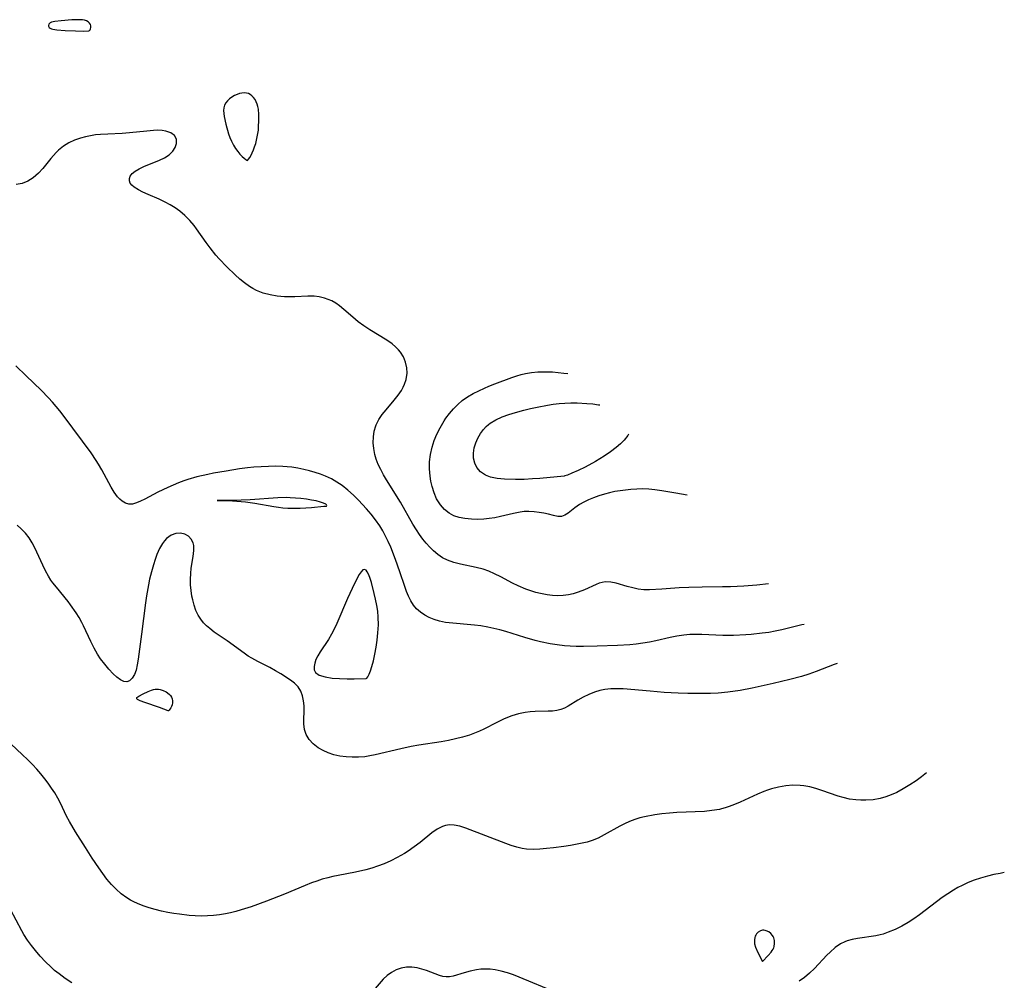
# Model space of a CAD drawing. Header units: inches. Extents: x 1073367 to 1082519, y 1569854 to 1574957.
# Tile 358 of 565: x 1082061 to 1082310, y 1571022 to 1571265. Entities that reach past the tile are written whole.
import ezdxf

# ---------------------------------------------------------------- set-up
doc = ezdxf.new("R2010")
doc.units = ezdxf.units.IN
doc.header["$MEASUREMENT"] = 0
doc.layers.add('CGG_CurvaNivelLidar_v1', color=7, linetype='Continuous', lineweight=30, true_color=0x008008)

msp = doc.modelspace()

# ---------------------------------------------------------------- linework, layer by layer
at = {"layer": 'CGG_CurvaNivelLidar_v1'}
for points in [[(1082078.5, 1571262.1481, 78.5), (1082078.628, 1571262.1852, 78.5), (1082078.7925, 1571262.3571, 78.5), (1082078.9344, 1571262.6342, 78.5), (1082079.0096, 1571262.9883, 78.5), (1082078.986, 1571263.3577, 78.5), (1082078.8606, 1571263.7319, 78.5), (1082078.625, 1571264.0928, 78.5), (1082078.296, 1571264.4018, 78.5), (1082077.8745, 1571264.6489, 78.5), (1082077.4041, 1571264.8132, 78.5), (1082076.9169, 1571264.8951, 78.5), (1082075.858, 1571264.9361, 78.5), (1082074.2174, 1571264.8777, 78.5), (1082071.468, 1571264.6732, 78.5), (1082069.9212, 1571264.478, 78.5), (1082069.0805, 1571264.2736, 78.5), (1082068.7579, 1571264.1242, 78.5), (1082068.5483, 1571263.9618, 78.5), (1082068.3958, 1571263.7706, 78.5), (1082068.2943, 1571263.5015, 78.5), (1082068.2909, 1571263.3115, 78.5), (1082068.3459, 1571263.1311, 78.5), (1082068.4881, 1571262.9423, 78.5), (1082068.7019, 1571262.7883, 78.5), (1082069.028, 1571262.6554, 78.5), (1082069.415, 1571262.5596, 78.5), (1082070.3633, 1571262.4146, 78.5), (1082072.5002, 1571262.2291, 78.5), (1082075.0917, 1571262.0995, 78.5), (1082077.1783, 1571262.0734, 78.5)], [(1082118.5, 1571229.3997, 78.5), (1082118.7945, 1571229.7281, 78.5), (1082119.0843, 1571230.1525, 78.5), (1082119.4221, 1571230.7237, 78.5), (1082119.7374, 1571231.3431, 78.5), (1082120.0468, 1571232.0472, 78.5), (1082120.3365, 1571232.8167, 78.5), (1082120.5988, 1571233.6442, 78.5), (1082120.8242, 1571234.4959, 78.5), (1082121.1554, 1571236.1782, 78.5), (1082121.2703, 1571237.0771, 78.5), (1082121.3305, 1571237.8837, 78.5), (1082121.3872, 1571239.4412, 78.5), (1082121.3741, 1571240.9771, 78.5), (1082121.2664, 1571242.3341, 78.5), (1082121.1571, 1571242.9844, 78.5), (1082120.9953, 1571243.6069, 78.5), (1082120.7515, 1571244.2334, 78.5), (1082120.4375, 1571244.8086, 78.5), (1082120.0562, 1571245.3198, 78.5), (1082119.6633, 1571245.7072, 78.5), (1082119.2265, 1571246.0257, 78.5), (1082118.7536, 1571246.2663, 78.5), (1082118.2504, 1571246.416, 78.5), (1082117.6803, 1571246.4642, 78.5), (1082117.0918, 1571246.4111, 78.5), (1082116.4955, 1571246.2753, 78.5), (1082115.9021, 1571246.07, 78.5), (1082115.2317, 1571245.7581, 78.5), (1082114.5912, 1571245.3813, 78.5), (1082113.9955, 1571244.9505, 78.5), (1082113.4636, 1571244.4705, 78.5), (1082113.0207, 1571243.941, 78.5), (1082112.6995, 1571243.3561, 78.5), (1082112.5266, 1571242.7067, 78.5), (1082112.4785, 1571242.0078, 78.5), (1082112.5227, 1571241.273, 78.5), (1082112.6339, 1571240.5124, 78.5), (1082113.083, 1571238.5496, 78.5), (1082113.7655, 1571236.1013, 78.5), (1082114.0902, 1571235.1977, 78.5), (1082114.5062, 1571234.2378, 78.5), (1082115.0066, 1571233.2698, 78.5), (1082115.5104, 1571232.444, 78.5), (1082116.0515, 1571231.6755, 78.5), (1082116.6071, 1571230.9895, 78.5), (1082117.1524, 1571230.4096, 78.5), (1082117.663, 1571229.9489, 78.5), (1082118.0883, 1571229.6224, 78.5), (1082118.3822, 1571229.436, 78.5)], [(1082138.5, 1571142.1151, 79.5), (1082138.5712, 1571142.2788, 79.5), (1082138.46, 1571142.4489, 79.5), (1082138.3003, 1571142.5786, 79.5), (1082137.7443, 1571142.8652, 79.5), (1082136.9271, 1571143.1475, 79.5), (1082135.8946, 1571143.4126, 79.5), (1082134.6972, 1571143.652, 79.5), (1082133.387, 1571143.8596, 79.5), (1082132.0168, 1571144.0298, 79.5), (1082130.6399, 1571144.1573, 79.5), (1082129.3097, 1571144.2365, 79.5), (1082128.3336, 1571144.2602, 79.5), (1082126.1988, 1571144.196, 79.5), (1082119.1898, 1571143.7185, 79.5), (1082116.9311, 1571143.6106, 79.5), (1082114.8088, 1571143.5562, 79.5), (1082110.8758, 1571143.5177, 79.5), (1082114.7804, 1571143.4235, 79.5), (1082116.8907, 1571143.2962, 79.5), (1082117.9886, 1571143.1915, 79.5), (1082120.3691, 1571142.8572, 79.5), (1082125.1702, 1571142.0176, 79.5), (1082126.3839, 1571141.8344, 79.5), (1082127.484, 1571141.7145, 79.5), (1082128.6843, 1571141.6285, 79.5), (1082130.248, 1571141.5758, 79.5), (1082131.8435, 1571141.5886, 79.5), (1082133.2912, 1571141.6586, 79.5), (1082134.6588, 1571141.7652, 79.5), (1082137.7706, 1571142.0872, 79.5), (1082138.3054, 1571142.1301, 79.5)], [(1082148.5, 1571098.5916, 79.5), (1082148.64, 1571098.6651, 79.5), (1082148.8892, 1571099.0334, 79.5), (1082149.2086, 1571099.6648, 79.5), (1082149.5552, 1571100.5281, 79.5), (1082149.906, 1571101.5945, 79.5), (1082150.3082, 1571103.0812, 79.5), (1082150.6785, 1571104.7467, 79.5), (1082150.9986, 1571106.4932, 79.5), (1082151.2623, 1571108.2943, 79.5), (1082151.454, 1571110.0917, 79.5), (1082151.5686, 1571112.1788, 79.5), (1082151.5382, 1571114.0661, 79.5), (1082151.3885, 1571115.5814, 79.5), (1082151.1691, 1571117.0594, 79.5), (1082150.8761, 1571118.5875, 79.5), (1082150.5402, 1571120.0664, 79.5), (1082149.8066, 1571122.7952, 79.5), (1082149.3814, 1571124.1271, 79.5), (1082149.0834, 1571124.9136, 79.5), (1082148.7769, 1571125.5441, 79.5), (1082148.4521, 1571125.9736, 79.5), (1082148.0982, 1571126.1473, 79.5), (1082147.6668, 1571125.9953, 79.5), (1082147.2048, 1571125.5412, 79.5), (1082146.7289, 1571124.8552, 79.5), (1082146.0255, 1571123.5638, 79.5), (1082144.9111, 1571121.3198, 79.5), (1082143.7523, 1571118.821, 79.5), (1082141.1095, 1571112.5081, 79.5), (1082140.498, 1571111.1832, 79.5), (1082139.7558, 1571109.7902, 79.5), (1082138.9523, 1571108.4531, 79.5), (1082136.8829, 1571105.3367, 79.5), (1082136.2894, 1571104.3374, 79.5), (1082135.8121, 1571103.3502, 79.5), (1082135.5046, 1571102.4466, 79.5), (1082135.3492, 1571101.5873, 79.5), (1082135.3679, 1571100.8039, 79.5), (1082135.6854, 1571100.1235, 79.5), (1082136.6452, 1571099.4508, 79.5), (1082138.0974, 1571098.9982, 79.5), (1082139.8757, 1571098.7195, 79.5), (1082141.7723, 1571098.5732, 79.5), (1082143.6758, 1571098.5158, 79.5), (1082145.4422, 1571098.5161, 79.5)], [(1082098.5, 1571090.4287, 79.5), (1082097.4489, 1571090.8816, 79.5), (1082096.3553, 1571091.293, 79.5), (1082092.6011, 1571092.5216, 79.5), (1082091.3957, 1571092.9597, 79.5), (1082090.8032, 1571093.2675, 79.5), (1082090.6224, 1571093.4297, 79.5), (1082090.5548, 1571093.5999, 79.5), (1082090.6244, 1571093.7815, 79.5), (1082090.8071, 1571093.9708, 79.5), (1082091.0719, 1571094.1656, 79.5), (1082092.1564, 1571094.7638, 79.5), (1082093.4366, 1571095.3396, 79.5), (1082094.3241, 1571095.6661, 79.5), (1082094.7704, 1571095.7937, 79.5), (1082095.2166, 1571095.8838, 79.5), (1082095.6615, 1571095.922, 79.5), (1082096.069, 1571095.9, 79.5), (1082096.473, 1571095.8299, 79.5), (1082097.2635, 1571095.5787, 79.5), (1082098.0116, 1571095.2078, 79.5), (1082098.3584, 1571094.9784, 79.5), (1082098.8747, 1571094.5257, 79.5), (1082099.0976, 1571094.264, 79.5), (1082099.3211, 1571093.8749, 79.5), (1082099.48, 1571093.4234, 79.5), (1082099.5654, 1571092.9425, 79.5), (1082099.5771, 1571092.4505, 79.5), (1082099.5138, 1571091.972, 79.5), (1082099.3771, 1571091.5305, 79.5), (1082099.1795, 1571091.1469, 79.5), (1082098.9551, 1571090.8324, 79.5), (1082098.7423, 1571090.5988, 79.5), (1082098.5788, 1571090.4589, 79.5)], [(1082248.5, 1571027.1444, 80.5), (1082249.9798, 1571028.6431, 80.5), (1082250.6999, 1571029.4706, 80.5), (1082251.0015, 1571029.875, 80.5), (1082251.2329, 1571030.2525, 80.5), (1082251.3894, 1571030.609, 80.5), (1082251.4891, 1571030.9591, 80.5), (1082251.5785, 1571031.6865, 80.5), (1082251.5509, 1571032.4189, 80.5), (1082251.4932, 1571032.7754, 80.5), (1082251.4002, 1571033.1185, 80.5), (1082251.264, 1571033.4415, 80.5), (1082251.0899, 1571033.722, 80.5), (1082250.6383, 1571034.2169, 80.5), (1082250.0941, 1571034.6199, 80.5), (1082249.4905, 1571034.8992, 80.5), (1082249.176, 1571034.9823, 80.5), (1082248.8589, 1571035.0244, 80.5), (1082248.5444, 1571035.0189, 80.5), (1082248.2587, 1571034.9657, 80.5), (1082247.9829, 1571034.8703, 80.5), (1082247.4769, 1571034.5707, 80.5), (1082247.238, 1571034.3522, 80.5), (1082247.0276, 1571034.1016, 80.5), (1082246.8478, 1571033.8248, 80.5), (1082246.703, 1571033.5255, 80.5), (1082246.6013, 1571033.2197, 80.5), (1082246.4918, 1571032.5716, 80.5), (1082246.49, 1571031.9, 80.5), (1082246.5303, 1571031.563, 80.5), (1082246.7303, 1571030.7959, 80.5), (1082247.3327, 1571029.4032, 80.5)]]:
    msp.add_polyline3d(points, close=True, dxfattribs=at)
for points in [[(1082250.0048, 1571122.5107, 78.5), (1082247.1281, 1571122.2003, 78.5), (1082243.7861, 1571121.9295, 78.5), (1082240.4398, 1571121.7492, 78.5), (1082238.4562, 1571121.6966, 78.5), (1082233.2927, 1571121.6613, 78.5), (1082229.9514, 1571121.5966, 78.5), (1082227.5306, 1571121.4711, 78.5), (1082223.0861, 1571121.1408, 78.5), (1082219.9902, 1571120.9897, 78.5), (1082218.6074, 1571121.0217, 78.5), (1082217.1764, 1571121.1866, 78.5), (1082215.7813, 1571121.4668, 78.5), (1082214.3446, 1571121.851, 78.5), (1082211.6177, 1571122.6451, 78.5), (1082210.2088, 1571122.9373, 78.5), (1082208.8004, 1571122.9785, 78.5), (1082208.0651, 1571122.8539, 78.5), (1082207.3306, 1571122.6412, 78.5), (1082206.5517, 1571122.3496, 78.5), (1082203.5764, 1571121.0141, 78.5), (1082201.9865, 1571120.3677, 78.5), (1082200.7735, 1571119.9809, 78.5), (1082199.5223, 1571119.6903, 78.5), (1082198.2404, 1571119.5148, 78.5), (1082196.8996, 1571119.4695, 78.5), (1082195.5405, 1571119.5432, 78.5), (1082194.1697, 1571119.714, 78.5), (1082192.5284, 1571120.024, 78.5), (1082191.2784, 1571120.3333, 78.5), (1082190.0366, 1571120.7027, 78.5), (1082188.8085, 1571121.1316, 78.5), (1082186.8494, 1571121.9547, 78.5), (1082185.4457, 1571122.6426, 78.5), (1082182.4618, 1571124.241, 78.5), (1082180.8441, 1571125.0572, 78.5), (1082179.431, 1571125.6631, 78.5), (1082177.9858, 1571126.1639, 78.5), (1082176.2333, 1571126.619, 78.5), (1082172.3231, 1571127.4334, 78.5), (1082170.6499, 1571127.8657, 78.5), (1082169.0462, 1571128.4478, 78.5), (1082167.7889, 1571129.0953, 78.5), (1082166.6005, 1571129.884, 78.5), (1082165.4815, 1571130.7966, 78.5), (1082164.5267, 1571131.7214, 78.5), (1082163.6255, 1571132.7229, 78.5), (1082162.773, 1571133.7886, 78.5), (1082161.946, 1571134.937, 78.5), (1082161.1606, 1571136.1313, 78.5), (1082160.2872, 1571137.5711, 78.5), (1082157.1138, 1571143.115, 78.5), (1082153.6269, 1571148.7598, 78.5), (1082152.8636, 1571150.0459, 78.5), (1082152.1539, 1571151.3354, 78.5), (1082151.5263, 1571152.637, 78.5), (1082151.0137, 1571153.9597, 78.5), (1082150.6764, 1571155.1616, 78.5), (1082150.4052, 1571156.6419, 78.5), (1082150.2812, 1571158.1248, 78.5), (1082150.3116, 1571159.5922, 78.5), (1082150.5135, 1571161.0249, 78.5), (1082150.914, 1571162.4016, 78.5), (1082151.0106, 1571162.6432, 78.5), (1082151.6969, 1571163.9724, 78.5), (1082152.562, 1571165.2396, 78.5), (1082153.5394, 1571166.4696, 78.5), (1082155.5773, 1571168.8829, 78.5), (1082156.5325, 1571170.1004, 78.5), (1082157.3829, 1571171.3512, 78.5), (1082157.8146, 1571172.1132, 78.5), (1082158.1799, 1571172.8909, 78.5), (1082158.5805, 1571174.0845, 78.5), (1082158.8014, 1571175.6457, 78.5), (1082158.7298, 1571177.0717, 78.5), (1082158.4248, 1571178.4664, 78.5), (1082157.9013, 1571179.7969, 78.5), (1082157.159, 1571181.026, 78.5), (1082156.678, 1571181.6171, 78.5), (1082155.9095, 1571182.3714, 78.5), (1082155.047, 1571183.0638, 78.5), (1082153.6876, 1571183.9922, 78.5), (1082149.3725, 1571186.6124, 78.5), (1082147.892, 1571187.6116, 78.5), (1082146.4616, 1571188.6756, 78.5), (1082145.0933, 1571189.7918, 78.5), (1082142.8746, 1571191.7421, 78.5), (1082141.7554, 1571192.6534, 78.5), (1082140.8001, 1571193.3255, 78.5), (1082139.8005, 1571193.9081, 78.5), (1082138.8949, 1571194.3256, 78.5), (1082137.9547, 1571194.6549, 78.5), (1082136.6587, 1571194.9519, 78.5), (1082135.3228, 1571195.1061, 78.5), (1082133.7327, 1571195.1401, 78.5), (1082130.4854, 1571195.0004, 78.5), (1082128.8425, 1571194.9649, 78.5), (1082127.838, 1571194.9931, 78.5), (1082126.0166, 1571195.1508, 78.5), (1082124.2187, 1571195.4507, 78.5), (1082122.4679, 1571195.9123, 78.5), (1082120.7917, 1571196.5676, 78.5), (1082119.8966, 1571197.0324, 78.5), (1082119.0324, 1571197.5627, 78.5), (1082117.786, 1571198.4619, 78.5), (1082116.5835, 1571199.4544, 78.5), (1082115.4065, 1571200.5097, 78.5), (1082113.2879, 1571202.5387, 78.5), (1082111.3872, 1571204.5235, 78.5), (1082110.5449, 1571205.4751, 78.5), (1082109.0646, 1571207.305, 78.5), (1082108.0904, 1571208.6401, 78.5), (1082105.6439, 1571212.1485, 78.5), (1082105.0534, 1571212.9352, 78.5), (1082103.9458, 1571214.2612, 78.5), (1082102.7486, 1571215.4935, 78.5), (1082101.4569, 1571216.6112, 78.5), (1082100.2703, 1571217.464, 78.5), (1082099.027, 1571218.2251, 78.5), (1082097.745, 1571218.9038, 78.5), (1082096.2597, 1571219.5913, 78.5), (1082093.4217, 1571220.8206, 78.5), (1082092.1386, 1571221.4147, 78.5), (1082090.9754, 1571222.0155, 78.5), (1082089.9167, 1571222.6798, 78.5), (1082089.3439, 1571223.1625, 78.5), (1082088.9241, 1571223.6886, 78.5), (1082088.7062, 1571224.2464, 78.5), (1082088.7176, 1571224.8291, 78.5), (1082088.9428, 1571225.4164, 78.5), (1082089.4534, 1571226.0875, 78.5), (1082090.1864, 1571226.7083, 78.5), (1082091.1851, 1571227.3074, 78.5), (1082092.3345, 1571227.8478, 78.5), (1082096.3534, 1571229.4804, 78.5), (1082097.5671, 1571230.0877, 78.5), (1082098.7239, 1571230.8509, 78.5), (1082099.6632, 1571231.725, 78.5), (1082100.312, 1571232.6811, 78.5), (1082100.634, 1571233.6743, 78.5), (1082100.5675, 1571234.7303, 78.5), (1082100.0808, 1571235.6559, 78.5), (1082099.1692, 1571236.3782, 78.5), (1082097.9353, 1571236.8279, 78.5), (1082096.9725, 1571236.9683, 78.5), (1082095.9255, 1571237.0031, 78.5), (1082094.8109, 1571236.9604, 78.5), (1082093.0857, 1571236.8082, 78.5), (1082088.713, 1571236.338, 78.5), (1082086.9223, 1571236.2193, 78.5), (1082083.2669, 1571236.0623, 78.5), (1082081.4501, 1571235.9504, 78.5), (1082080.1491, 1571235.8233, 78.5), (1082078.8665, 1571235.6404, 78.5), (1082077.6152, 1571235.3884, 78.5), (1082076.3957, 1571235.0575, 78.5), (1082074.872, 1571234.5007, 78.5), (1082073.4281, 1571233.806, 78.5), (1082072.0802, 1571232.9769, 78.5), (1082070.8503, 1571232.0089, 78.5), (1082070.2584, 1571231.444, 78.5), (1082069.5487, 1571230.6855, 78.5), (1082068.8698, 1571229.893, 78.5), (1082066.8333, 1571227.3729, 78.5), (1082065.7842, 1571226.1936, 78.5), (1082065.1296, 1571225.5573, 78.5), (1082064.4389, 1571224.9851, 78.5), (1082063.1061, 1571224.1594, 78.5), (1082061.671, 1571223.5891, 78.5), (1082060.1708, 1571223.2917, 78.5)], [(1082259.0212, 1571112.266, 79), (1082258.4849, 1571112.1228, 79), (1082255.0561, 1571111.2653, 79), (1082253.3938, 1571110.8825, 79), (1082251.7259, 1571110.5359, 79), (1082250.0878, 1571110.2434, 79), (1082248.4433, 1571110.0006, 79), (1082245.6786, 1571109.7074, 79), (1082244.2934, 1571109.61, 79), (1082241.24, 1571109.4897, 79), (1082238.547, 1571109.4788, 79), (1082233.217, 1571109.678, 79), (1082231.6844, 1571109.7053, 79), (1082230.1769, 1571109.6734, 79), (1082228.681, 1571109.5569, 79), (1082226.9342, 1571109.2907, 79), (1082225.1955, 1571108.9273, 79), (1082221.632, 1571108.1073, 79), (1082219.9943, 1571107.7699, 79), (1082218.3421, 1571107.487, 79), (1082216.6793, 1571107.2765, 79), (1082215.0035, 1571107.1241, 79), (1082211.8898, 1571106.9409, 79), (1082206.8084, 1571106.7736, 79), (1082203.3154, 1571106.7013, 79), (1082201.5025, 1571106.7096, 79), (1082200.0166, 1571106.7585, 79), (1082198.5354, 1571106.8587, 79), (1082196.7138, 1571107.0665, 79), (1082194.9015, 1571107.3537, 79), (1082192.4849, 1571107.8451, 79), (1082191.1642, 1571108.1709, 79), (1082188.5476, 1571108.9199, 79), (1082183.7166, 1571110.4417, 79), (1082182.2031, 1571110.8701, 79), (1082180.6843, 1571111.2548, 79), (1082179.1603, 1571111.5836, 79), (1082177.4316, 1571111.87, 79), (1082175.8073, 1571112.0672, 79), (1082169.4471, 1571112.6385, 79), (1082168.4753, 1571112.7604, 79), (1082166.9646, 1571113.0562, 79), (1082165.6661, 1571113.4571, 79), (1082164.4251, 1571113.9733, 79), (1082163.2564, 1571114.5871, 79), (1082162.1762, 1571115.3127, 79), (1082161.2137, 1571116.1727, 79), (1082160.426, 1571117.137, 79), (1082159.7515, 1571118.2203, 79), (1082159.1689, 1571119.3975, 79), (1082158.683, 1571120.582, 79), (1082158.2381, 1571121.815, 79), (1082156.9874, 1571125.517, 79), (1082155.8654, 1571128.6789, 79), (1082154.6843, 1571131.737, 79), (1082154.0519, 1571133.194, 79), (1082153.3976, 1571134.5361, 79), (1082152.6834, 1571135.8429, 79), (1082151.9073, 1571137.1091, 79), (1082150.856, 1571138.6201, 79), (1082149.7271, 1571140.0695, 79), (1082148.5399, 1571141.4643, 79), (1082146.5799, 1571143.6004, 79), (1082145.2609, 1571144.9229, 79), (1082143.8761, 1571146.171, 79), (1082142.4128, 1571147.3169, 79), (1082141.0879, 1571148.1945, 79), (1082139.7016, 1571148.9743, 79), (1082138.2606, 1571149.6543, 79), (1082136.9562, 1571150.1666, 79), (1082135.6214, 1571150.613, 79), (1082134.1784, 1571151.0285, 79), (1082132.7147, 1571151.3864, 79), (1082131.2338, 1571151.6843, 79), (1082129.7381, 1571151.9161, 79), (1082128.5185, 1571152.0489, 79), (1082127.4442, 1571152.1234, 79), (1082125.6295, 1571152.1734, 79), (1082123.8063, 1571152.1474, 79), (1082121.978, 1571152.0605, 79), (1082120.1478, 1571151.9222, 79), (1082118.5165, 1571151.7597, 79), (1082116.527, 1571151.5138, 79), (1082113.1045, 1571150.9822, 79), (1082109.9441, 1571150.4051, 79), (1082108.4947, 1571150.1099, 79), (1082105.7771, 1571149.476, 79), (1082103.4384, 1571148.8355, 79), (1082102.4491, 1571148.52, 79), (1082101.0838, 1571148.0122, 79), (1082099.7471, 1571147.4466, 79), (1082098.4354, 1571146.8469, 79), (1082095.9032, 1571145.6035, 79), (1082092.6112, 1571143.8523, 79), (1082091.5227, 1571143.3424, 79), (1082090.4961, 1571142.9357, 79), (1082089.4832, 1571142.6518, 79), (1082088.5347, 1571142.6115, 79), (1082087.6958, 1571142.8619, 79), (1082086.8898, 1571143.3602, 79), (1082086.2974, 1571143.8811, 79), (1082085.7287, 1571144.5043, 79), (1082084.9035, 1571145.6242, 79), (1082084.1176, 1571146.8946, 79), (1082081.7222, 1571151.2923, 79), (1082080.8932, 1571152.7294, 79), (1082080.3083, 1571153.6673, 79), (1082079.035, 1571155.5397, 79), (1082072.2577, 1571164.772, 79), (1082071.1683, 1571166.1706, 79), (1082069.2801, 1571168.3879, 79), (1082068.2973, 1571169.462, 79), (1082066.4179, 1571171.3961, 79), (1082062.652, 1571174.9831, 79), (1082060.026, 1571177.5666, 79)], [(1082229.5547, 1571144.9038, 78), (1082226.6117, 1571145.4128, 78), (1082223.0859, 1571145.9847, 78), (1082221.3353, 1571146.2194, 78), (1082219.8413, 1571146.3756, 78), (1082218.353, 1571146.4569, 78), (1082216.8235, 1571146.4346, 78), (1082215.2951, 1571146.328, 78), (1082213.9464, 1571146.1861, 78), (1082212.6035, 1571146.0011, 78), (1082211.2722, 1571145.768, 78), (1082209.9471, 1571145.4789, 78), (1082208.6462, 1571145.1373, 78), (1082207.1901, 1571144.6851, 78), (1082205.8783, 1571144.2159, 78), (1082204.6216, 1571143.7015, 78), (1082203.4357, 1571143.1392, 78), (1082202.3395, 1571142.5239, 78), (1082201.1726, 1571141.7238, 78), (1082199.4333, 1571140.3352, 78), (1082198.6365, 1571139.8052, 78), (1082197.8303, 1571139.494, 78), (1082196.8289, 1571139.4759, 78), (1082195.7329, 1571139.7132, 78), (1082194.5133, 1571140.0522, 78), (1082193.3724, 1571140.3206, 78), (1082192.1453, 1571140.5399, 78), (1082190.8549, 1571140.6913, 78), (1082189.5213, 1571140.7537, 78), (1082188.3951, 1571140.7184, 78), (1082187.3267, 1571140.596, 78), (1082185.6982, 1571140.2797, 78), (1082182.3558, 1571139.4747, 78), (1082180.9729, 1571139.1986, 78), (1082179.5718, 1571138.9818, 78), (1082178.1623, 1571138.8342, 78), (1082176.6148, 1571138.7646, 78), (1082175.0852, 1571138.7969, 78), (1082173.3974, 1571138.9669, 78), (1082171.9809, 1571139.2511, 78), (1082170.6478, 1571139.687, 78), (1082169.4287, 1571140.3063, 78), (1082168.2364, 1571141.2438, 78), (1082167.2212, 1571142.4041, 78), (1082166.7081, 1571143.1697, 78), (1082166.2548, 1571143.9884, 78), (1082165.6114, 1571145.499, 78), (1082165.1243, 1571147.1072, 78), (1082164.8493, 1571148.3809, 78), (1082164.647, 1571149.6802, 78), (1082164.4815, 1571151.4945, 78), (1082164.486, 1571153.3201, 78), (1082164.7069, 1571155.1569, 78), (1082165.124, 1571156.9764, 78), (1082165.6727, 1571158.6648, 78), (1082166.3486, 1571160.3164, 78), (1082167.1372, 1571161.9209, 78), (1082168.1423, 1571163.6305, 78), (1082168.5917, 1571164.2996, 78), (1082169.5126, 1571165.5305, 78), (1082170.5106, 1571166.6902, 78), (1082171.5859, 1571167.7672, 78), (1082172.7438, 1571168.7454, 78), (1082174.0994, 1571169.6841, 78), (1082175.5328, 1571170.5222, 78), (1082176.9311, 1571171.2465, 78), (1082178.3653, 1571171.9149, 78), (1082179.4794, 1571172.3889, 78), (1082180.9815, 1571172.9854, 78), (1082185.2712, 1571174.5828, 78), (1082186.5548, 1571175.0183, 78), (1082187.6289, 1571175.3301, 78), (1082188.718, 1571175.5871, 78), (1082190.2527, 1571175.8422, 78), (1082191.8094, 1571175.9895, 78), (1082193.6492, 1571176.0422, 78), (1082195.4987, 1571175.9882, 78), (1082196.9584, 1571175.8814, 78), (1082198.4138, 1571175.7164, 78), (1082199.4275, 1571175.5637, 78)], [(1082198.5, 1571149.7006, 77.5), (1082192.3226, 1571149.1084, 77.5), (1082190.4899, 1571148.9821, 77.5), (1082188.3283, 1571148.8774, 77.5), (1082186.1487, 1571148.8343, 77.5), (1082183.3885, 1571148.9119, 77.5), (1082181.5179, 1571149.0955, 77.5), (1082179.8975, 1571149.4161, 77.5), (1082178.6083, 1571149.9064, 77.5), (1082177.3797, 1571150.7589, 77.5), (1082176.4331, 1571151.8594, 77.5), (1082175.8849, 1571152.9693, 77.5), (1082175.5946, 1571154.1885, 77.5), (1082175.57, 1571155.5097, 77.5), (1082175.7823, 1571156.8632, 77.5), (1082176.1491, 1571158.0921, 77.5), (1082176.6624, 1571159.2925, 77.5), (1082177.3137, 1571160.4385, 77.5), (1082178.1036, 1571161.5021, 77.5), (1082178.7555, 1571162.1922, 77.5), (1082179.3265, 1571162.6885, 77.5), (1082179.8201, 1571163.0554, 77.5), (1082181.2495, 1571163.907, 77.5), (1082182.8173, 1571164.6217, 77.5), (1082184.4837, 1571165.2369, 77.5), (1082186.2189, 1571165.7809, 77.5), (1082188.2764, 1571166.3452, 77.5), (1082189.944, 1571166.7558, 77.5), (1082191.6285, 1571167.1351, 77.5), (1082194.27, 1571167.6475, 77.5), (1082195.7167, 1571167.8644, 77.5), (1082197.1691, 1571168.0303, 77.5), (1082198.6243, 1571168.1413, 77.5), (1082200.1727, 1571168.1948, 77.5), (1082201.7165, 1571168.1878, 77.5), (1082204.2136, 1571168.0608, 77.5), (1082205.6934, 1571167.9171, 77.5), (1082207.1428, 1571167.7197, 77.5), (1082207.4594, 1571167.6617, 77.5)], [(1082214.737, 1571160.2804, 77.5), (1082214.531, 1571159.9197, 77.5), (1082213.5783, 1571158.7729, 77.5), (1082212.6582, 1571157.8747, 77.5), (1082211.5903, 1571156.9573, 77.5), (1082210.1445, 1571155.845, 77.5), (1082208.582, 1571154.7594, 77.5), (1082206.3733, 1571153.3828, 77.5), (1082203.7374, 1571151.9438, 77.5), (1082201.9571, 1571151.0798, 77.5), (1082200.4337, 1571150.4055, 77.5), (1082199.2773, 1571149.9421, 77.5), (1082198.6581, 1571149.7254, 77.5), (1082198.5, 1571149.7006, 77.5)], [(1082267.4015, 1571102.3597, 79.5), (1082266.6242, 1571102.0919, 79.5), (1082262.037, 1571100.321, 79.5), (1082260.214, 1571099.6928, 79.5), (1082258.3637, 1571099.1228, 79.5), (1082255.4618, 1571098.3317, 79.5), (1082251.2413, 1571097.302, 79.5), (1082245.9215, 1571096.1397, 79.5), (1082242.8605, 1571095.5776, 79.5), (1082239.7845, 1571095.1375, 79.5), (1082237.3677, 1571094.9134, 79.5), (1082235.4432, 1571094.8156, 79.5), (1082233.5136, 1571094.7713, 79.5), (1082229.6467, 1571094.805, 79.5), (1082227.2804, 1571094.8891, 79.5), (1082223.7366, 1571095.097, 79.5), (1082220.2106, 1571095.3657, 79.5), (1082213.3783, 1571095.9474, 79.5), (1082211.8088, 1571096.0018, 79.5), (1082210.271, 1571095.9625, 79.5), (1082208.7649, 1571095.8051, 79.5), (1082207.4428, 1571095.5445, 79.5), (1082206.1626, 1571095.1749, 79.5), (1082204.654, 1571094.5846, 79.5), (1082203.2262, 1571093.8798, 79.5), (1082201.8875, 1571093.0962, 79.5), (1082199.515, 1571091.5854, 79.5), (1082198.5796, 1571091.1007, 79.5), (1082197.6099, 1571090.7296, 79.5), (1082196.5796, 1571090.4956, 79.5), (1082195.5044, 1571090.3737, 79.5), (1082194.3901, 1571090.321, 79.5), (1082191.1862, 1571090.2605, 79.5), (1082189.9114, 1571090.1907, 79.5), (1082188.6319, 1571090.0425, 79.5), (1082186.9202, 1571089.6748, 79.5), (1082185.2167, 1571089.1407, 79.5), (1082184.1884, 1571088.7507, 79.5), (1082183.1686, 1571088.315, 79.5), (1082181.5091, 1571087.5101, 79.5), (1082178.1817, 1571085.801, 79.5), (1082177.109, 1571085.3016, 79.5), (1082175.8489, 1571084.7763, 79.5), (1082174.561, 1571084.3071, 79.5), (1082172.8167, 1571083.7729, 79.5), (1082171.0378, 1571083.3221, 79.5), (1082169.2329, 1571082.9383, 79.5), (1082167.4409, 1571082.6132, 79.5), (1082161.773, 1571081.7236, 79.5), (1082159.8856, 1571081.3951, 79.5), (1082157.2634, 1571080.8465, 79.5), (1082150.7579, 1571079.2969, 79.5), (1082149.4436, 1571079.0412, 79.5), (1082148.1299, 1571078.8484, 79.5), (1082146.5445, 1571078.7251, 79.5), (1082144.967, 1571078.7157, 79.5), (1082143.4088, 1571078.8118, 79.5), (1082141.8106, 1571079.0244, 79.5), (1082140.3346, 1571079.3426, 79.5), (1082138.9294, 1571079.7892, 79.5), (1082137.6155, 1571080.3781, 79.5), (1082136.4052, 1571081.0862, 79.5), (1082135.1201, 1571082.057, 79.5), (1082134.0613, 1571083.1635, 79.5), (1082133.3068, 1571084.4213, 79.5), (1082132.9352, 1571085.7117, 79.5), (1082132.7919, 1571087.1058, 79.5), (1082132.7761, 1571088.1184, 79.5), (1082132.8249, 1571090.4212, 79.5), (1082132.8128, 1571091.6851, 79.5), (1082132.7057, 1571092.9229, 79.5), (1082132.4266, 1571094.2173, 79.5), (1082131.9603, 1571095.421, 79.5), (1082131.2911, 1571096.4943, 79.5), (1082130.4316, 1571097.3921, 79.5), (1082129.4122, 1571098.1876, 79.5), (1082126.9834, 1571099.7607, 79.5), (1082125.6101, 1571100.566, 79.5), (1082124.1389, 1571101.3489, 79.5), (1082121.0993, 1571102.897, 79.5), (1082119.594, 1571103.729, 79.5), (1082118.7119, 1571104.2668, 79.5), (1082117.6663, 1571104.9605, 79.5), (1082113.3743, 1571108.0765, 79.5), (1082110.1311, 1571110.3017, 79.5), (1082108.9932, 1571111.1777, 79.5), (1082108.189, 1571111.8835, 79.5), (1082107.4507, 1571112.6449, 79.5), (1082106.7252, 1571113.5722, 79.5), (1082106.1031, 1571114.5787, 79.5), (1082105.523, 1571115.7983, 79.5), (1082105.0583, 1571117.0865, 79.5), (1082104.6951, 1571118.4255, 79.5), (1082104.4928, 1571119.3982, 79.5), (1082104.2736, 1571120.8256, 79.5), (1082104.1442, 1571122.2645, 79.5), (1082104.1142, 1571123.7016, 79.5), (1082104.1866, 1571125.0913, 79.5), (1082104.336, 1571126.4527, 79.5), (1082104.8076, 1571129.381, 79.5), (1082104.9994, 1571130.8712, 79.5), (1082104.9851, 1571132.2115, 79.5), (1082104.8404, 1571132.8687, 79.5), (1082104.3508, 1571133.7966, 79.5), (1082103.6056, 1571134.5246, 79.5), (1082102.677, 1571135.027, 79.5), (1082101.6267, 1571135.2617, 79.5), (1082100.4631, 1571135.1746, 79.5), (1082099.3029, 1571134.7552, 79.5), (1082098.6847, 1571134.38, 79.5), (1082098.1007, 1571133.9088, 79.5), (1082097.5651, 1571133.3537, 79.5), (1082097.0748, 1571132.7198, 79.5), (1082096.3001, 1571131.3992, 79.5), (1082095.6529, 1571129.9096, 79.5), (1082095.208, 1571128.6288, 79.5), (1082094.8, 1571127.2911, 79.5), (1082094.2935, 1571125.4949, 79.5), (1082093.8262, 1571123.6454, 79.5), (1082093.5217, 1571122.2581, 79.5), (1082093.0147, 1571119.4313, 79.5), (1082092.7714, 1571117.7262, 79.5), (1082091.8081, 1571109.8269, 79.5), (1082090.9291, 1571103.4519, 79.5), (1082090.7003, 1571102.0074, 79.5), (1082090.3976, 1571100.6962, 79.5), (1082089.9719, 1571099.5771, 79.5), (1082089.4279, 1571098.6704, 79.5), (1082088.7858, 1571098.0337, 79.5), (1082088.0605, 1571097.7423, 79.5), (1082087.2806, 1571097.8482, 79.5), (1082086.4442, 1571098.2778, 79.5), (1082085.5616, 1571098.9509, 79.5), (1082084.6402, 1571099.8023, 79.5), (1082083.5592, 1571100.9254, 79.5), (1082082.4774, 1571102.1825, 79.5), (1082081.4366, 1571103.5591, 79.5), (1082080.6802, 1571104.7111, 79.5), (1082079.7871, 1571106.2944, 79.5), (1082078.9684, 1571107.9467, 79.5), (1082077.1324, 1571111.9089, 79.5), (1082076.7336, 1571112.705, 79.5), (1082076.0394, 1571113.967, 79.5), (1082075.2897, 1571115.1955, 79.5), (1082073.8915, 1571117.2322, 79.5), (1082073.2696, 1571118.0542, 79.5), (1082070.3018, 1571121.6512, 79.5), (1082069.4134, 1571122.7787, 79.5), (1082068.9239, 1571123.4486, 79.5), (1082068.2908, 1571124.4182, 79.5), (1082067.553, 1571125.7557, 79.5), (1082066.8293, 1571127.2501, 79.5), (1082064.8728, 1571131.6053, 79.5), (1082064.2074, 1571132.8756, 79.5), (1082063.3984, 1571134.1319, 79.5), (1082062.4715, 1571135.3029, 79.5), (1082061.4313, 1571136.3762, 79.5), (1082060.349, 1571137.2872, 79.5)], [(1082289.9164, 1571074.8103, 80), (1082288.6482, 1571073.7932, 80), (1082287.3063, 1571072.7953, 80), (1082285.7094, 1571071.712, 80), (1082284.0751, 1571070.7173, 80), (1082282.4048, 1571069.8274, 80), (1082281.0389, 1571069.2065, 80), (1082279.6487, 1571068.6852, 80), (1082278.2331, 1571068.2848, 80), (1082276.449, 1571067.9792, 80), (1082274.6406, 1571067.851, 80), (1082273.3581, 1571067.8506, 80), (1082272.0766, 1571067.93, 80), (1082270.4733, 1571068.1553, 80), (1082268.8897, 1571068.5157, 80), (1082267.5882, 1571068.9107, 80), (1082263.5064, 1571070.355, 80), (1082261.993, 1571070.8327, 80), (1082260.4691, 1571071.2307, 80), (1082258.9344, 1571071.514, 80), (1082258.0218, 1571071.611, 80), (1082256.2142, 1571071.6378, 80), (1082254.4004, 1571071.4794, 80), (1082252.5911, 1571071.165, 80), (1082250.7971, 1571070.7111, 80), (1082249.8132, 1571070.4021, 80), (1082248.8391, 1571070.0539, 80), (1082247.2852, 1571069.4163, 80), (1082242.858, 1571067.3841, 80), (1082241.4884, 1571066.7975, 80), (1082240.105, 1571066.2666, 80), (1082239.1338, 1571065.9433, 80), (1082238.151, 1571065.6674, 80), (1082237.6388, 1571065.5467, 80), (1082235.7643, 1571065.2269, 80), (1082233.8566, 1571065.0421, 80), (1082226.8867, 1571064.723, 80), (1082225.0173, 1571064.5893, 80), (1082223.1585, 1571064.4034, 80), (1082221.3182, 1571064.1613, 80), (1082218.753, 1571063.7012, 80), (1082217.5806, 1571063.415, 80), (1082216.2645, 1571063.0008, 80), (1082214.9782, 1571062.5006, 80), (1082213.7257, 1571061.9291, 80), (1082212.4984, 1571061.3044, 80), (1082208.5751, 1571059.1141, 80), (1082207.0503, 1571058.3153, 80), (1082205.4937, 1571057.6516, 80), (1082204.2874, 1571057.2814, 80), (1082203.0475, 1571056.9944, 80), (1082200.0963, 1571056.4608, 80), (1082198.3861, 1571056.1951, 80), (1082195.7526, 1571055.8493, 80), (1082194.0429, 1571055.6483, 80), (1082192.3405, 1571055.4966, 80), (1082190.6488, 1571055.4407, 80), (1082188.9721, 1571055.5347, 80), (1082187.8778, 1571055.7047, 80), (1082186.4905, 1571056.037, 80), (1082185.1127, 1571056.4648, 80), (1082183.7397, 1571056.9551, 80), (1082173.6094, 1571060.7923, 80), (1082172.1344, 1571061.2842, 80), (1082170.6961, 1571061.5977, 80), (1082169.4678, 1571061.6486, 80), (1082168.9837, 1571061.5983, 80), (1082168.5512, 1571061.5151, 80), (1082167.7428, 1571061.2586, 80), (1082166.3983, 1571060.5472, 80), (1082165.1005, 1571059.598, 80), (1082162.0981, 1571057.1521, 80), (1082160.6338, 1571056.0673, 80), (1082159.0992, 1571055.021, 80), (1082158.1313, 1571054.4116, 80), (1082156.2855, 1571053.3677, 80), (1082154.6784, 1571052.5681, 80), (1082153.031, 1571051.8404, 80), (1082151.349, 1571051.1895, 80), (1082149.8785, 1571050.6979, 80), (1082148.387, 1571050.2745, 80), (1082145.7706, 1571049.6945, 80), (1082141.4541, 1571048.8915, 80), (1082140.1055, 1571048.6123, 80), (1082138.7668, 1571048.2918, 80), (1082137.3883, 1571047.9003, 80), (1082136.023, 1571047.455, 80), (1082134.6689, 1571046.9649, 80), (1082133.1099, 1571046.3519, 80), (1082127.843, 1571044.1484, 80), (1082123.3594, 1571042.3899, 80), (1082119.4162, 1571040.9526, 80), (1082116.9692, 1571040.1665, 80), (1082115.5918, 1571039.7848, 80), (1082114.2062, 1571039.4454, 80), (1082112.9754, 1571039.1843, 80), (1082111.4561, 1571038.923, 80), (1082109.9296, 1571038.7345, 80), (1082108.3975, 1571038.6289, 80), (1082106.8753, 1571038.6136, 80), (1082105.3503, 1571038.6721, 80), (1082103.8238, 1571038.7865, 80), (1082101.4047, 1571039.059, 80), (1082099.9091, 1571039.2816, 80), (1082098.4211, 1571039.5441, 80), (1082096.8282, 1571039.8745, 80), (1082095.2542, 1571040.2591, 80), (1082093.7136, 1571040.7029, 80), (1082092.2056, 1571041.2136, 80), (1082090.7394, 1571041.8001, 80), (1082089.8503, 1571042.2113, 80), (1082088.9861, 1571042.6636, 80), (1082088.0359, 1571043.2367, 80), (1082086.6608, 1571044.232, 80), (1082085.3793, 1571045.3677, 80), (1082084.184, 1571046.6133, 80), (1082083.0607, 1571047.9445, 80), (1082082.0058, 1571049.331, 80), (1082080.9933, 1571050.7621, 80), (1082079.3354, 1571053.238, 80), (1082077.6071, 1571055.9192, 80), (1082075.1522, 1571059.8558, 80), (1082073.5653, 1571062.4947, 80), (1082072.8531, 1571063.8238, 80), (1082071.3009, 1571067.1354, 80), (1082070.6155, 1571068.4198, 80), (1082069.8598, 1571069.6847, 80), (1082069.0457, 1571070.9314, 80), (1082068.1823, 1571072.16, 80), (1082067.3736, 1571073.2397, 80), (1082066.3708, 1571074.4866, 80), (1082065.3199, 1571075.7034, 80), (1082064.2258, 1571076.8892, 80), (1082063.0909, 1571078.0415, 80), (1082061.6917, 1571079.3711, 80), (1082058.8432, 1571081.9928, 80)], [(1082309.5679, 1571049.5701, 80.5), (1082308.5082, 1571049.3931, 80.5), (1082306.9016, 1571049.0667, 80.5), (1082305.3029, 1571048.6834, 80.5), (1082303.5244, 1571048.1779, 80.5), (1082301.9598, 1571047.6515, 80.5), (1082300.4243, 1571047.049, 80.5), (1082298.9262, 1571046.3605, 80.5), (1082297.8318, 1571045.7823, 80.5), (1082296.7594, 1571045.1584, 80.5), (1082295.3168, 1571044.2439, 80.5), (1082293.9049, 1571043.2745, 80.5), (1082292.4327, 1571042.1946, 80.5), (1082288.1577, 1571038.9038, 80.5), (1082286.7648, 1571037.9151, 80.5), (1082285.3409, 1571036.9942, 80.5), (1082283.6891, 1571036.0497, 80.5), (1082282.0033, 1571035.2181, 80.5), (1082280.2915, 1571034.5125, 80.5), (1082279.0059, 1571034.0819, 80.5), (1082278.1958, 1571033.8595, 80.5), (1082277.1763, 1571033.6399, 80.5), (1082272.4736, 1571032.979, 80.5), (1082271.1676, 1571032.7154, 80.5), (1082269.9056, 1571032.3435, 80.5), (1082269.3277, 1571032.1172, 80.5), (1082268.2457, 1571031.5688, 80.5), (1082266.8983, 1571030.6365, 80.5), (1082265.6312, 1571029.5334, 80.5), (1082264.7792, 1571028.697, 80.5), (1082261.6158, 1571025.3731, 80.5), (1082260.3971, 1571024.1936, 80.5), (1082259.0944, 1571023.091, 80.5), (1082257.7647, 1571022.149, 80.5)], [(1082074.1517, 1571021.7917, 80.5), (1082072.5273, 1571022.8658, 80.5), (1082070.9529, 1571024.0035, 80.5), (1082069.8276, 1571024.9088, 80.5), (1082068.8613, 1571025.7612, 80.5), (1082067.5089, 1571027.0752, 80.5), (1082066.2228, 1571028.4553, 80.5), (1082064.9997, 1571029.8911, 80.5), (1082063.9749, 1571031.1996, 80.5), (1082063.008, 1571032.5478, 80.5), (1082062.1098, 1571033.9391, 80.5), (1082061.5406, 1571034.9145, 80.5), (1082058.6861, 1571040.279, 80.5)], [(1082196.4707, 1571019.3022, 80.5), (1082187.1372, 1571023.2128, 80.5), (1082185.6379, 1571023.8024, 80.5), (1082184.1203, 1571024.3177, 80.5), (1082182.5902, 1571024.74, 80.5), (1082181.0531, 1571025.0442, 80.5), (1082179.8184, 1571025.1842, 80.5), (1082178.5905, 1571025.2227, 80.5), (1082177.4395, 1571025.162, 80.5), (1082176.3083, 1571025.0177, 80.5), (1082174.711, 1571024.6898, 80.5), (1082173.184, 1571024.2776, 80.5), (1082170.4249, 1571023.4604, 80.5), (1082169.5369, 1571023.289, 80.5), (1082168.666, 1571023.2429, 80.5), (1082167.8087, 1571023.3503, 80.5), (1082166.9638, 1571023.5844, 80.5), (1082163.703, 1571024.8613, 80.5), (1082162.5557, 1571025.2375, 80.5), (1082161.374, 1571025.5298, 80.5), (1082160.0251, 1571025.7095, 80.5), (1082158.6714, 1571025.6985, 80.5), (1082157.342, 1571025.4671, 80.5), (1082156.0646, 1571025.0196, 80.5), (1082154.8815, 1571024.3784, 80.5), (1082153.7868, 1571023.5741, 80.5), (1082152.7916, 1571022.6416, 80.5), (1082150.2851, 1571019.7158, 80.5)]]:
    msp.add_polyline3d(points, dxfattribs=at)

doc.saveas('drawing.dxf')
